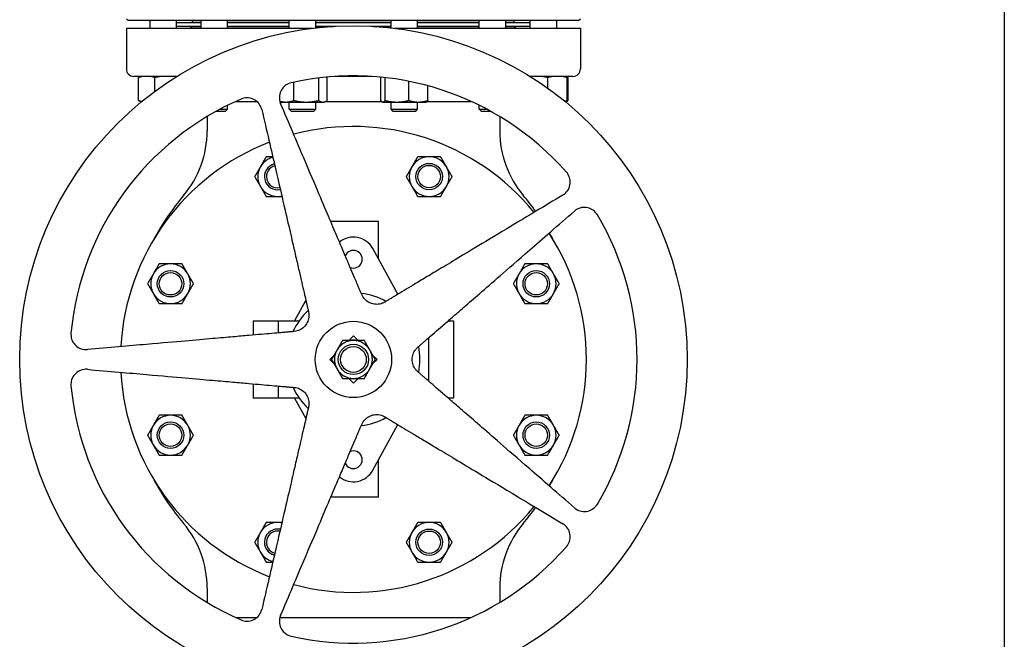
# Model space of a CAD drawing. Header units: inches. Extents: x 24 to 1128, y -69 to 748.
# Tile 605 of 656: x 600 to 632, y 573 to 594. Entities that reach past the tile are written whole.
import ezdxf

# ---------------------------------------------------------------- set-up
doc = ezdxf.new("R2010")
doc.units = ezdxf.units.IN
doc.header["$LTSCALE"] = 32
doc.header["$MEASUREMENT"] = 0
doc.layers.add('Visible (ANSI)', color=7, linetype='Continuous', lineweight=30)

msp = doc.modelspace()

# ---------------------------------------------------------------- linework, layer by layer
at = {"layer": 'Visible (ANSI)'}
for p, q in [((632.28063, 681.44941), (632.28063, 552.66853)), ((603.34313, 593.59353), (603.28063, 593.65603)), ((618.21813, 593.59353), (603.34313, 593.59353)), ((604.06461, 593.34053), (604.06461, 593.59353)), ((604.93961, 593.34053), (604.93961, 593.59353)), ((605.47063, 593.53353), (605.47063, 593.59353)), ((605.74694, 593.34053), (605.74694, 593.59353)), ((606.62194, 593.34053), (606.62194, 593.59353)), ((608.66081, 593.34053), (608.66081, 593.59353)), ((609.53581, 593.35252), (609.53581, 593.59353)), ((612.02546, 593.35252), (612.02546, 593.59353)), ((612.90046, 593.34053), (612.90046, 593.59353)), ((614.93933, 593.34053), (614.93933, 593.59353)), ((615.81433, 593.34053), (615.81433, 593.59353)), ((616.09063, 593.53353), (616.09063, 593.59353)), ((616.62165, 593.34053), (616.62165, 593.59353)), ((617.49665, 593.34053), (617.49665, 593.59353)), ((618.21813, 593.59353), (618.28063, 593.65603)), ((603.28063, 593.34053), (609.4345, 593.34053)), ((603.28063, 593.34053), (603.28063, 591.99953)), ((604.93961, 593.52853), (605.74694, 593.52853)), ((604.93961, 593.40853), (605.74694, 593.40853)), ((605.46563, 593.40353), (605.40263, 593.34053)), ((605.46563, 593.40353), (605.74694, 593.40353)), ((605.74694, 593.53353), (605.47063, 593.53353)), ((605.59063, 593.53353), (605.59063, 593.52853)), ((605.59063, 593.40853), (605.59063, 593.40353)), ((608.66081, 593.53353), (606.62194, 593.53353)), ((606.62194, 593.52853), (608.66081, 593.52853)), ((606.62194, 593.40853), (608.66081, 593.40853)), ((606.62194, 593.40353), (608.66081, 593.40353)), ((612.02546, 593.53353), (609.53581, 593.53353)), ((609.53581, 593.52853), (612.02546, 593.52853)), ((609.53581, 593.40853), (610.21541, 593.40853)), ((609.53581, 593.40353), (610.12524, 593.40353)), ((611.34585, 593.40853), (612.02546, 593.40853)), ((611.43602, 593.40353), (612.02546, 593.40353)), ((612.12676, 593.34053), (618.28063, 593.34053)), ((614.93933, 593.53353), (612.90046, 593.53353)), ((612.90046, 593.52853), (614.93933, 593.52853)), ((612.90046, 593.40853), (614.93933, 593.40853)), ((612.90046, 593.40353), (614.93933, 593.40353)), ((616.09063, 593.53353), (615.81433, 593.53353)), ((615.81433, 593.52853), (616.62165, 593.52853)), ((615.81433, 593.40853), (616.62165, 593.40853)), ((615.81433, 593.40353), (616.09563, 593.40353)), ((615.97063, 593.53353), (615.97063, 593.52853)), ((615.97063, 593.40853), (615.97063, 593.40353)), ((616.09563, 593.40353), (616.15863, 593.34053)), ((618.28063, 593.34053), (618.28063, 591.99953)), ((604.94154, 591.74953), (603.53063, 591.74953)), ((603.68468, 590.9554), (603.68468, 591.71066)), ((603.75524, 591.74953), (603.73733, 591.74118)), ((604.21916, 591.25756), (604.21916, 591.71066)), ((609.63279, 590.9554), (609.63279, 591.69893)), ((609.91574, 590.9554), (609.91574, 591.71066)), ((611.39213, 591.74953), (610.16913, 591.74953)), ((611.68243, 590.9554), (611.68243, 591.71066)), ((611.82765, 590.9554), (611.82765, 591.71066)), ((618.03063, 591.74953), (616.61973, 591.74953)), ((617.20437, 591.35794), (617.20437, 591.71066)), ((617.80603, 591.74953), (617.82394, 591.74118)), ((617.83968, 590.9554), (617.83968, 591.71066)), ((617.87658, 590.9554), (617.87658, 591.71066)), ((608.81536, 590.9554), (608.81536, 591.56109)), ((612.60818, 590.9554), (612.60818, 591.58955)), ((613.24348, 590.9554), (613.24348, 591.44004)), ((603.77244, 590.90851), (603.73733, 590.92488)), ((606.3699, 590.66645), (606.62194, 590.66645)), ((606.54902, 590.59353), (606.62194, 590.66645)), ((606.62194, 590.66645), (606.62194, 590.79606)), ((606.8877, 590.92253), (607.59461, 590.92253)), ((608.37931, 590.90353), (608.35495, 590.91489)), ((608.37931, 590.90353), (608.54812, 590.90353)), ((608.54812, 590.90353), (609.22407, 590.90353)), ((608.66081, 590.66645), (608.66081, 590.90353)), ((608.66081, 590.66645), (609.53581, 590.66645)), ((608.73373, 590.59353), (608.66081, 590.66645)), ((609.22407, 590.90353), (609.77426, 590.90353)), ((609.46289, 590.59353), (609.53581, 590.66645)), ((609.53581, 590.66645), (609.53581, 590.90353)), ((609.77426, 590.90353), (609.81731, 590.90353)), ((609.81731, 590.90353), (609.8631, 590.92488)), ((609.85805, 590.92253), (611.71211, 590.92253)), ((611.74396, 590.90353), (611.7327, 590.90878)), ((611.74396, 590.90353), (611.75504, 590.90353)), ((611.75504, 590.90353), (612.21791, 590.90353)), ((612.02546, 590.66645), (612.02546, 590.90353)), ((612.02546, 590.66645), (612.90046, 590.66645)), ((612.09837, 590.59353), (612.02546, 590.66645)), ((612.21791, 590.90353), (612.92583, 590.90353)), ((612.82754, 590.59353), (612.90046, 590.66645)), ((612.90046, 590.66645), (612.90046, 590.90353)), ((612.92583, 590.90353), (613.18196, 590.90353)), ((613.18196, 590.90353), (613.19321, 590.90878)), ((613.21381, 590.92253), (614.67356, 590.92253)), ((614.93933, 590.66645), (614.93933, 590.79606)), ((614.93933, 590.66645), (615.19136, 590.66645)), ((615.01224, 590.59353), (614.93933, 590.66645)), ((617.78883, 590.90851), (617.78941, 590.90878)), ((617.78941, 590.90878), (617.82394, 590.92488)), ((605.94881, 590.4276), (605.94881, 589.95101)), ((606.54902, 590.59353), (606.23588, 590.59353)), ((609.46289, 590.59353), (608.73373, 590.59353)), ((612.82754, 590.59353), (612.09837, 590.59353)), ((615.32539, 590.59353), (615.01224, 590.59353)), ((615.61245, 590.4276), (615.61245, 589.95101)), ((611.60743, 586.95253), (610.03294, 586.95253)), ((611.60743, 585.71903), (611.60743, 586.95253)), ((612.24437, 584.55153), (611.42074, 586.06124)), ((609.20972, 584.35509), (608.83766, 583.67311)), ((607.47263, 583.67311), (608.29963, 583.67311)), ((607.47263, 583.67311), (607.47263, 583.20503)), ((608.29963, 583.67311), (608.98816, 583.67311)), ((608.29963, 583.67311), (608.29963, 583.27738)), ((613.90829, 583.67311), (614.08863, 583.67311)), ((614.08863, 583.67311), (614.08863, 581.12595)), ((610.6264, 583.02453), (610.78063, 583.17876)), ((610.78063, 583.17876), (610.93486, 583.02453)), ((613.26163, 583.11098), (613.26163, 581.68808)), ((610.0014, 582.39953), (610.13755, 582.53568)), ((611.42371, 582.53568), (611.55986, 582.39953)), ((610.13755, 582.26338), (610.0014, 582.39953)), ((611.55986, 582.39953), (611.42371, 582.26338)), ((607.47263, 581.59403), (607.47263, 581.12595)), ((608.29963, 581.52168), (608.29963, 581.12595)), ((610.78063, 581.6203), (610.6264, 581.77453)), ((610.93486, 581.77453), (610.78063, 581.6203)), ((608.29963, 581.12595), (607.47263, 581.12595)), ((608.98816, 581.12595), (608.29963, 581.12595)), ((608.83766, 581.12595), (609.20972, 580.44397)), ((614.08863, 581.12595), (613.90829, 581.12595)), ((611.42074, 578.73781), (612.24437, 580.24753)), ((611.60743, 577.84653), (611.60743, 579.08003)), ((611.60743, 577.84653), (610.03294, 577.84653)), ((605.94881, 574.84805), (605.94881, 574.37146)), ((615.61245, 574.84805), (615.61245, 574.37146)), ((606.8877, 573.87653), (607.59461, 573.87653)), ((608.35281, 573.87653), (614.67356, 573.87653))]:
    msp.add_line(p, q, dxfattribs=at)
for centre, radius in [((610.78063, 582.39953), 11.0235), ((613.28269, 588.44004), 0.4375), ((613.28269, 588.44004), 0.37135), ((604.74012, 584.90159), 0.4375), ((604.74012, 584.90159), 0.37135), ((616.82114, 584.90159), 0.4375), ((616.82114, 584.90159), 0.37135), ((610.78063, 582.39953), 1.26), ((610.78063, 582.39953), 0.5), ((610.78063, 582.39953), 0.4256), ((604.74012, 579.89747), 0.4375), ((604.74012, 579.89747), 0.37135), ((616.82114, 579.89747), 0.4375), ((616.82114, 579.89747), 0.37135), ((613.28269, 576.35902), 0.4375), ((613.28269, 576.35902), 0.37135)]:
    msp.add_circle(centre, radius, dxfattribs=at)
for centre, radius, start, end in [((603.53063, 591.99953), 0.25, 180, 270), ((618.03063, 591.99953), 0.25, 270, 0), ((610.78063, 582.39953), 9.36997, 41.331348, 102.668652), ((610.78063, 582.39953), 9.36997, 113.331348, 174.668652), ((610.78063, 582.39953), 7.696, 39.147903, 104.852097), ((602.64081, 589.95101), 3.308, 319.897303, 0), ((618.92045, 589.95101), 3.308, 180, 220.102697), ((610.78063, 582.39953), 7.696, 111.147903, 176.852097), ((608.27857, 588.44004), 0.656, 104.015956, 150), ((613.28269, 588.44004), 0.656, 90, 150), ((613.28269, 588.44004), 0.656, 30, 90), ((608.27857, 588.44004), 0.656, 150, 210), ((608.27857, 588.44004), 0.4375, 104.523454, 281.476546), ((608.27857, 588.44004), 0.37135, 104.794914, 281.205086), ((613.28269, 588.44004), 0.656, 150, 210), ((613.28269, 588.44004), 0.656, 330, 30), ((608.27857, 588.44004), 0.656, 210, 270), ((613.28269, 588.44004), 0.656, 210, 270), ((613.28269, 588.44004), 0.656, 270, 330), ((611.60763, 582.39953), 8.415, 139.897304, 151.812157), ((608.27857, 588.44004), 0.656, 270, 281.984044), ((609.95363, 582.39953), 8.415, 35.531253, 40.102696), ((610.78063, 582.39953), 9.36997, 329.331348, 30.668652), ((610.78063, 585.71203), 0.72917, 28.615103, 129.209832), ((610.78063, 582.39953), 7.696, 327.147903, 32.852097), ((609.95363, 582.39953), 8.415, 28.187843, 29.808159), ((610.78063, 585.71203), 0.29167, 248.74206, 157.25794), ((604.74012, 584.90159), 0.656, 90, 150), ((604.74012, 584.90159), 0.656, 30, 90), ((616.82114, 584.90159), 0.656, 90, 150), ((616.82114, 584.90159), 0.656, 30, 90), ((604.74012, 584.90159), 0.656, 150, 210), ((604.74012, 584.90159), 0.656, 330, 30), ((616.82114, 584.90159), 0.656, 150, 210), ((616.82114, 584.90159), 0.656, 330, 30), ((604.74012, 584.90159), 0.656, 210, 270), ((604.74012, 584.90159), 0.656, 270, 330), ((610.78063, 582.39953), 2.19886, 60.739091, 83.260909), ((616.82114, 584.90159), 0.656, 210, 270), ((616.82114, 584.90159), 0.656, 270, 330), ((610.78063, 582.39953), 2.19886, 132.739091, 155.260909), ((610.78063, 582.39953), 0.625, 90, 150), ((610.78063, 582.39953), 0.636, 79.328306, 100.671694), ((610.78063, 582.39953), 0.625, 30, 90), ((610.78063, 582.39953), 2.19886, 348.739091, 11.260909), ((610.78063, 582.39953), 0.625, 150, 210), ((610.78063, 582.39953), 0.625, 330, 30), ((610.78063, 582.39953), 7.696, 183.147903, 248.852097), ((610.78063, 582.39953), 0.625, 210, 270), ((610.78063, 582.39953), 0.625, 270, 330), ((610.78063, 582.39953), 9.36997, 185.331348, 246.668652), ((610.78063, 582.39953), 0.636, 259.328306, 280.671694), ((610.78063, 582.39953), 2.19886, 204.739091, 227.260909), ((604.74012, 579.89747), 0.656, 90, 150), ((604.74012, 579.89747), 0.656, 30, 90), ((616.82114, 579.89747), 0.656, 90, 150), ((616.82114, 579.89747), 0.656, 30, 90), ((604.74012, 579.89747), 0.656, 150, 210), ((604.74012, 579.89747), 0.656, 330, 30), ((610.78063, 582.39953), 2.19886, 276.739091, 299.260909), ((616.82114, 579.89747), 0.656, 150, 210), ((616.82114, 579.89747), 0.656, 330, 30), ((604.74012, 579.89747), 0.656, 210, 270), ((604.74012, 579.89747), 0.656, 270, 330), ((616.82114, 579.89747), 0.656, 210, 270), ((616.82114, 579.89747), 0.656, 270, 330), ((610.78063, 579.08703), 0.29167, 202.74206, 111.25794), ((610.78063, 579.08703), 0.72917, 230.790168, 331.384897), ((611.60763, 582.39953), 8.415, 208.187843, 220.102697), ((609.95363, 582.39953), 8.415, 330.191841, 331.812157), ((610.78063, 582.39953), 7.696, 255.147903, 320.852097), ((609.95363, 582.39953), 8.415, 319.897303, 324.468747), ((602.64081, 574.84805), 3.308, 0, 40.102697), ((608.27857, 576.35902), 0.656, 90, 150), ((608.27857, 576.35902), 0.656, 78.015956, 90), ((613.28269, 576.35902), 0.656, 90, 150), ((613.28269, 576.35902), 0.656, 30, 90), ((618.92045, 574.84805), 3.308, 139.897303, 180), ((608.27857, 576.35902), 0.656, 150, 210), ((608.27857, 576.35902), 0.4375, 78.523454, 255.476546), ((608.27857, 576.35902), 0.37135, 78.794914, 255.205086), ((613.28269, 576.35902), 0.656, 150, 210), ((613.28269, 576.35902), 0.656, 330, 30), ((608.27857, 576.35902), 0.656, 210, 255.984044), ((610.78063, 582.39953), 9.36997, 257.331348, 318.668652), ((613.28269, 576.35902), 0.656, 210, 270), ((613.28269, 576.35902), 0.656, 270, 330)]:
    msp.add_arc(centre, radius, start, end, dxfattribs=at)
for points, weights in [([(603.82178, 591.74953), (603.75686, 591.7368), (603.68468, 591.71066)], [1.01897523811, 1.01877372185, 1]), ([(603.68468, 591.71066), (603.71209, 591.72941), (603.73733, 591.74118)], [1, 1.01339325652, 1.01733426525]), ([(604.21916, 591.71066), (604.14699, 591.7368), (604.08207, 591.74953)], [1, 1.01877372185, 1.01897523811]), ([(604.42884, 591.74953), (604.32954, 591.7368), (604.21916, 591.71066)], [1.01897523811, 1.01877372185, 1]), ([(604.91884, 591.73532), (604.87196, 591.74376), (604.82692, 591.74953)], [1.01497041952, 1.01888382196, 1.01897523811]), ([(609.91574, 591.71066), (609.90254, 591.71969), (609.8899, 591.72707)], [1, 1.0064062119, 1.01064987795]), ([(611.69381, 591.7249), (611.68823, 591.71839), (611.68243, 591.71066)], [1.00937112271, 1.0054754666, 1]), ([(611.82765, 591.71066), (611.82759, 591.71075), (611.82752, 591.71084)], [1, 1.00006190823, 1.0001236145]), ([(611.8281, 591.71077), (611.82787, 591.71072), (611.82765, 591.71066)], [1.00007787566, 1.00003897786, 1]), ([(616.62406, 591.74953), (616.62228, 591.74929), (616.6205, 591.74905)], [1.01897523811, 1.0189714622, 1.01896116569]), ([(617.20437, 591.71066), (617.09897, 591.7368), (617.00416, 591.74953)], [1, 1.01877372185, 1.01897523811]), ([(617.36733, 591.74953), (617.29016, 591.7368), (617.20437, 591.71066)], [1.01897523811, 1.01877372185, 1]), ([(617.83968, 591.71066), (617.75389, 591.7368), (617.67672, 591.74953)], [1, 1.01877372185, 1.01897523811]), ([(617.80243, 591.74953), (617.82007, 591.7368), (617.83968, 591.71066)], [1.01897523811, 1.01877372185, 1]), ([(617.87658, 591.71066), (617.83837, 591.7368), (617.804, 591.74953)], [1, 1.01877372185, 1.01897523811]), ([(603.73733, 590.92488), (603.71209, 590.93665), (603.68468, 590.9554)], [1.01733426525, 1.01339325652, 1]), ([(603.68468, 590.9554), (603.73987, 590.93541), (603.79048, 590.92334)], [1, 1.01429119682, 1.01782022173]), ([(608.54812, 590.90353), (608.67214, 590.90353), (608.81536, 590.9554)], [1, 1.0379548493, 1]), ([(608.81536, 590.9554), (609.03439, 590.90353), (609.22407, 590.90353)], [1, 1.0379548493, 1]), ([(609.22407, 590.90353), (609.41376, 590.90353), (609.63279, 590.9554)], [1, 1.0379548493, 1]), ([(609.63279, 590.9554), (609.7086, 590.90353), (609.77426, 590.90353)], [1, 1.0379548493, 1]), ([(609.77426, 590.90353), (609.83992, 590.90353), (609.91574, 590.9554)], [1, 1.0379548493, 1]), ([(611.68243, 590.9554), (611.72134, 590.90353), (611.75504, 590.90353)], [1, 1.0379548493, 1]), ([(611.75504, 590.90353), (611.78874, 590.90353), (611.82765, 590.9554)], [1, 1.0379548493, 1]), ([(611.82765, 590.9554), (612.03679, 590.90353), (612.21791, 590.90353)], [1, 1.0379548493, 1]), ([(612.21791, 590.90353), (612.39904, 590.90353), (612.60818, 590.9554)], [1, 1.0379548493, 1]), ([(612.60818, 590.9554), (612.77841, 590.90353), (612.92583, 590.90353)], [1, 1.0379548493, 1]), ([(612.92583, 590.90353), (613.07325, 590.90353), (613.24348, 590.9554)], [1, 1.0379548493, 1]), ([(613.24348, 590.9554), (613.21674, 590.91975), (613.19321, 590.90878)], [1, 1.02578038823, 1.01653872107]), ([(617.7587, 590.93324), (617.798, 590.9427), (617.83968, 590.9554)], [1.01376780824, 1.00903433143, 1]), ([(617.83968, 590.9554), (617.81293, 590.91975), (617.78941, 590.90878)], [1, 1.02578038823, 1.01653872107]), ([(617.80076, 590.91536), (617.83661, 590.92805), (617.87658, 590.9554)], [1.01895290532, 1.01965956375, 1]), ([(607.75488, 590.65668), (608.99358, 585.29131), (609.29804, 583.97251)], [1.05826131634, 2.36623373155, 3.21640230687]), ([(608.35011, 590.93292), (608.45327, 590.90353), (608.54812, 590.90353)], [1.01392594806, 1.02876844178, 1]), ([(611.0555, 584.54354), (610.52665, 585.78943), (608.37508, 590.8582)], [3.21640230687, 2.36623373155, 1.05826131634]), ([(607.89983, 589.09604), (607.79835, 588.92026), (607.71046, 588.76804)], [1.01001874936, 1.04314139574, 1]), ([(608.11519, 589.09604), (608.01363, 589.09604), (607.89983, 589.09604)], [1.02333570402, 1.0283254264, 1.01001874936]), ([(612.90395, 589.09604), (612.80247, 588.92026), (612.71458, 588.76804)], [1.01001874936, 1.04314139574, 1]), ([(613.28269, 589.09604), (613.10692, 589.09604), (612.90395, 589.09604)], [1, 1.04314139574, 1.01001874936]), ([(613.66144, 589.09604), (613.45847, 589.09604), (613.28269, 589.09604)], [1.01001874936, 1.04314139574, 1]), ([(613.85081, 588.76804), (613.76292, 588.92026), (613.66144, 589.09604)], [1, 1.04314139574, 1.01001874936]), ([(607.71046, 588.76804), (607.62257, 588.61581), (607.52109, 588.44004)], [1, 1.04314139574, 1.01001874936]), ([(612.71458, 588.76804), (612.62669, 588.61581), (612.52521, 588.44004)], [1, 1.04314139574, 1.01001874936]), ([(614.04018, 588.44004), (613.93869, 588.61581), (613.85081, 588.76804)], [1.01001874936, 1.04314139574, 1]), ([(607.52109, 588.44004), (607.62257, 588.26426), (607.71046, 588.11204)], [1.01001874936, 1.04314139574, 1]), ([(612.52521, 588.44004), (612.62669, 588.26426), (612.71458, 588.11204)], [1.01001874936, 1.04314139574, 1]), ([(613.85081, 588.11204), (613.93869, 588.26426), (614.04018, 588.44004)], [1, 1.04314139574, 1.01001874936]), ([(607.71046, 588.11204), (607.79835, 587.95981), (607.89983, 587.78404)], [1, 1.04314139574, 1.01001874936]), ([(612.71458, 588.11204), (612.80247, 587.95981), (612.90395, 587.78404)], [1, 1.04314139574, 1.01001874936]), ([(613.66144, 587.78404), (613.76292, 587.95981), (613.85081, 588.11204)], [1.01001874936, 1.04314139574, 1]), ([(607.89983, 587.78404), (608.1028, 587.78404), (608.27857, 587.78404)], [1.01001874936, 1.04314139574, 1]), ([(608.27857, 587.78404), (608.34756, 587.78404), (608.41808, 587.78404)], [1, 1.01649887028, 1.02184350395]), ([(617.69864, 587.82879), (612.97864, 584.99273), (611.81848, 584.29563)], [1.05826131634, 2.36623373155, 3.21640230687]), ([(612.90395, 587.78404), (613.10692, 587.78404), (613.28269, 587.78404)], [1.01001874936, 1.04314139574, 1]), ([(613.28269, 587.78404), (613.45847, 587.78404), (613.66144, 587.78404)], [1, 1.04314139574, 1.01001874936]), ([(612.90465, 582.80065), (613.92613, 583.68862), (618.08195, 587.30121)], [3.21640230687, 2.36623373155, 1.05826131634]), ([(604.36138, 585.55759), (604.2599, 585.38182), (604.17201, 585.22959)], [1.01001874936, 1.04314139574, 1]), ([(604.74012, 585.55759), (604.56435, 585.55759), (604.36138, 585.55759)], [1, 1.04314139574, 1.01001874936]), ([(605.11887, 585.55759), (604.9159, 585.55759), (604.74012, 585.55759)], [1.01001874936, 1.04314139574, 1]), ([(605.30824, 585.22959), (605.22035, 585.38182), (605.11887, 585.55759)], [1, 1.04314139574, 1.01001874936]), ([(616.4424, 585.55759), (616.34092, 585.38182), (616.25303, 585.22959)], [1.01001874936, 1.04314139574, 1]), ([(616.82114, 585.55759), (616.64537, 585.55759), (616.4424, 585.55759)], [1, 1.04314139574, 1.01001874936]), ([(617.19988, 585.55759), (616.99692, 585.55759), (616.82114, 585.55759)], [1.01001874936, 1.04314139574, 1]), ([(617.38925, 585.22959), (617.30137, 585.38182), (617.19988, 585.55759)], [1, 1.04314139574, 1.01001874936]), ([(604.17201, 585.22959), (604.08412, 585.07737), (603.98264, 584.90159)], [1, 1.04314139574, 1.01001874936]), ([(605.49761, 584.90159), (605.39612, 585.07737), (605.30824, 585.22959)], [1.01001874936, 1.04314139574, 1]), ([(616.25303, 585.22959), (616.16514, 585.07737), (616.06366, 584.90159)], [1, 1.04314139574, 1.01001874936]), ([(617.57863, 584.90159), (617.47714, 585.07737), (617.38925, 585.22959)], [1.01001874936, 1.04314139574, 1]), ([(603.98264, 584.90159), (604.08412, 584.72582), (604.17201, 584.57359)], [1.01001874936, 1.04314139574, 1]), ([(605.30824, 584.57359), (605.39612, 584.72582), (605.49761, 584.90159)], [1, 1.04314139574, 1.01001874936]), ([(616.06366, 584.90159), (616.16514, 584.72582), (616.25303, 584.57359)], [1.01001874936, 1.04314139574, 1]), ([(617.38925, 584.57359), (617.47714, 584.72582), (617.57863, 584.90159)], [1, 1.04314139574, 1.01001874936]), ([(604.17201, 584.57359), (604.2599, 584.42137), (604.36138, 584.24559)], [1, 1.04314139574, 1.01001874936]), ([(605.11887, 584.24559), (605.22035, 584.42137), (605.30824, 584.57359)], [1.01001874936, 1.04314139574, 1]), ([(616.25303, 584.57359), (616.34092, 584.42137), (616.4424, 584.24559)], [1, 1.04314139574, 1.01001874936]), ([(617.19988, 584.24559), (617.30137, 584.42137), (617.38925, 584.57359)], [1.01001874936, 1.04314139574, 1]), ([(604.36138, 584.24559), (604.56435, 584.24559), (604.74012, 584.24559)], [1.01001874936, 1.04314139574, 1]), ([(604.74012, 584.24559), (604.9159, 584.24559), (605.11887, 584.24559)], [1, 1.04314139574, 1.01001874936]), ([(616.4424, 584.24559), (616.64537, 584.24559), (616.82114, 584.24559)], [1.01001874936, 1.04314139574, 1]), ([(616.82114, 584.24559), (616.99692, 584.24559), (617.19988, 584.24559)], [1, 1.04314139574, 1.01001874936]), ([(608.82649, 583.32348), (607.47816, 583.20551), (601.99261, 582.72559)], [3.22913550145, 2.37560125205, 1.06245079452]), ([(610.41979, 583.02453), (610.3231, 582.85706), (610.23937, 582.71203)], [1.01001874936, 1.04314139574, 1]), ([(610.78063, 583.02453), (610.61316, 583.02453), (610.41979, 583.02453)], [1, 1.04314139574, 1.01001874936]), ([(611.14148, 583.02453), (610.9481, 583.02453), (610.78063, 583.02453)], [1.01001874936, 1.04314139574, 1]), ([(611.3219, 582.71203), (611.23816, 582.85706), (611.14148, 583.02453)], [1, 1.04314139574, 1.01001874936]), ([(610.23937, 582.71203), (610.15563, 582.567), (610.05894, 582.39953)], [1, 1.04314139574, 1.01001874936]), ([(611.50232, 582.39953), (611.40563, 582.567), (611.3219, 582.71203)], [1.01001874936, 1.04314139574, 1]), ([(610.05894, 582.39953), (610.15563, 582.23206), (610.23937, 582.08703)], [1.01001874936, 1.04314139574, 1]), ([(611.3219, 582.08703), (611.40563, 582.23206), (611.50232, 582.39953)], [1, 1.04314139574, 1.01001874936]), ([(601.99261, 582.07347), (607.47816, 581.59355), (608.82649, 581.47558)], [1.06245079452, 2.37560125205, 3.22913550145]), ([(610.23937, 582.08703), (610.3231, 581.942), (610.41979, 581.77453)], [1, 1.04314139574, 1.01001874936]), ([(611.14148, 581.77453), (611.23816, 581.942), (611.3219, 582.08703)], [1.01001874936, 1.04314139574, 1]), ([(618.08195, 577.49785), (613.92613, 581.11044), (612.90465, 581.9984)], [1.05826131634, 2.36623373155, 3.21640230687]), ([(610.41979, 581.77453), (610.61316, 581.77453), (610.78063, 581.77453)], [1.01001874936, 1.04314139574, 1]), ([(610.78063, 581.77453), (610.9481, 581.77453), (611.14148, 581.77453)], [1, 1.04314139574, 1.01001874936]), ([(604.36138, 580.55347), (604.2599, 580.37769), (604.17201, 580.22547)], [1.01001874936, 1.04314139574, 1]), ([(604.74012, 580.55347), (604.56435, 580.55347), (604.36138, 580.55347)], [1, 1.04314139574, 1.01001874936]), ([(605.11887, 580.55347), (604.9159, 580.55347), (604.74012, 580.55347)], [1.01001874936, 1.04314139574, 1]), ([(605.30824, 580.22547), (605.22035, 580.37769), (605.11887, 580.55347)], [1, 1.04314139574, 1.01001874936]), ([(609.29804, 580.82655), (608.99358, 579.50775), (607.75488, 574.14238)], [3.21640230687, 2.36623373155, 1.05826131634]), ([(616.4424, 580.55347), (616.34092, 580.37769), (616.25303, 580.22547)], [1.01001874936, 1.04314139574, 1]), ([(616.82114, 580.55347), (616.64537, 580.55347), (616.4424, 580.55347)], [1, 1.04314139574, 1.01001874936]), ([(617.19988, 580.55347), (616.99692, 580.55347), (616.82114, 580.55347)], [1.01001874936, 1.04314139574, 1]), ([(617.38925, 580.22547), (617.30137, 580.37769), (617.19988, 580.55347)], [1, 1.04314139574, 1.01001874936]), ([(604.17201, 580.22547), (604.08412, 580.07324), (603.98264, 579.89747)], [1, 1.04314139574, 1.01001874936]), ([(605.49761, 579.89747), (605.39612, 580.07324), (605.30824, 580.22547)], [1.01001874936, 1.04314139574, 1]), ([(608.37508, 573.94086), (610.52665, 579.00963), (611.0555, 580.25552)], [1.05826131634, 2.36623373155, 3.21640230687]), ([(611.81848, 580.50343), (612.97864, 579.80633), (617.69864, 576.97027)], [3.21640230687, 2.36623373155, 1.05826131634]), ([(616.25303, 580.22547), (616.16514, 580.07324), (616.06366, 579.89747)], [1, 1.04314139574, 1.01001874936]), ([(617.57863, 579.89747), (617.47714, 580.07324), (617.38925, 580.22547)], [1.01001874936, 1.04314139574, 1]), ([(603.98264, 579.89747), (604.08412, 579.72169), (604.17201, 579.56947)], [1.01001874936, 1.04314139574, 1]), ([(605.30824, 579.56947), (605.39612, 579.72169), (605.49761, 579.89747)], [1, 1.04314139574, 1.01001874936]), ([(616.06366, 579.89747), (616.16514, 579.72169), (616.25303, 579.56947)], [1.01001874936, 1.04314139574, 1]), ([(617.38925, 579.56947), (617.47714, 579.72169), (617.57863, 579.89747)], [1, 1.04314139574, 1.01001874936]), ([(604.17201, 579.56947), (604.2599, 579.41724), (604.36138, 579.24147)], [1, 1.04314139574, 1.01001874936]), ([(605.11887, 579.24147), (605.22035, 579.41724), (605.30824, 579.56947)], [1.01001874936, 1.04314139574, 1]), ([(616.25303, 579.56947), (616.34092, 579.41724), (616.4424, 579.24147)], [1, 1.04314139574, 1.01001874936]), ([(617.19988, 579.24147), (617.30137, 579.41724), (617.38925, 579.56947)], [1.01001874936, 1.04314139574, 1]), ([(604.36138, 579.24147), (604.56435, 579.24147), (604.74012, 579.24147)], [1.01001874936, 1.04314139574, 1]), ([(604.74012, 579.24147), (604.9159, 579.24147), (605.11887, 579.24147)], [1, 1.04314139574, 1.01001874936]), ([(616.4424, 579.24147), (616.64537, 579.24147), (616.82114, 579.24147)], [1.01001874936, 1.04314139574, 1]), ([(616.82114, 579.24147), (616.99692, 579.24147), (617.19988, 579.24147)], [1, 1.04314139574, 1.01001874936]), ([(607.89983, 577.01502), (607.79835, 576.83925), (607.71046, 576.68702)], [1.01001874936, 1.04314139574, 1]), ([(608.27857, 577.01502), (608.1028, 577.01502), (607.89983, 577.01502)], [1, 1.04314139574, 1.01001874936]), ([(608.41808, 577.01502), (608.34756, 577.01502), (608.27857, 577.01502)], [1.02184350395, 1.01649887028, 1]), ([(612.90395, 577.01502), (612.80247, 576.83925), (612.71458, 576.68702)], [1.01001874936, 1.04314139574, 1]), ([(613.28269, 577.01502), (613.10692, 577.01502), (612.90395, 577.01502)], [1, 1.04314139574, 1.01001874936]), ([(613.66144, 577.01502), (613.45847, 577.01502), (613.28269, 577.01502)], [1.01001874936, 1.04314139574, 1]), ([(613.85081, 576.68702), (613.76292, 576.83925), (613.66144, 577.01502)], [1, 1.04314139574, 1.01001874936]), ([(607.71046, 576.68702), (607.62257, 576.5348), (607.52109, 576.35902)], [1, 1.04314139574, 1.01001874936]), ([(612.71458, 576.68702), (612.62669, 576.5348), (612.52521, 576.35902)], [1, 1.04314139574, 1.01001874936]), ([(614.04018, 576.35902), (613.93869, 576.5348), (613.85081, 576.68702)], [1.01001874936, 1.04314139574, 1]), ([(607.52109, 576.35902), (607.62257, 576.18325), (607.71046, 576.03102)], [1.01001874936, 1.04314139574, 1]), ([(612.52521, 576.35902), (612.62669, 576.18325), (612.71458, 576.03102)], [1.01001874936, 1.04314139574, 1]), ([(613.85081, 576.03102), (613.93869, 576.18325), (614.04018, 576.35902)], [1, 1.04314139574, 1.01001874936]), ([(607.71046, 576.03102), (607.79835, 575.8788), (607.89983, 575.70302)], [1, 1.04314139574, 1.01001874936]), ([(612.71458, 576.03102), (612.80247, 575.8788), (612.90395, 575.70302)], [1, 1.04314139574, 1.01001874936]), ([(613.66144, 575.70302), (613.76292, 575.8788), (613.85081, 576.03102)], [1.01001874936, 1.04314139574, 1]), ([(607.89983, 575.70302), (608.01363, 575.70302), (608.11519, 575.70302)], [1.01001874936, 1.0283254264, 1.02333570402]), ([(612.90395, 575.70302), (613.10692, 575.70302), (613.28269, 575.70302)], [1.01001874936, 1.04314139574, 1]), ([(613.28269, 575.70302), (613.45847, 575.70302), (613.66144, 575.70302)], [1, 1.04314139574, 1.01001874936])]:
    msp.add_rational_spline(points, weights, degree=2, dxfattribs=at)
for points, knots in [([(608.72568, 591.54139), (608.66211, 591.5271), (608.59744, 591.49872), (608.48576, 591.41764), (608.43875, 591.36495), (608.3722, 591.25293), (608.3484, 591.18644), (608.33061, 591.04958), (608.33662, 590.97923), (608.36001, 590.89712), (608.36694, 590.87756), (608.37508, 590.8582)], [1.98632476, 1.98632476, 1.98632476, 1.98632476, 2.48280891, 2.48280891, 2.97929305, 2.97929305, 3.47597129, 3.47597129, 3.97264952, 3.97264952, 4.12697786, 4.12697786, 4.12697786, 4.12697786]), ([(607.75488, 590.65668), (607.75009, 590.67713), (607.7442, 590.69703), (607.73724, 590.71603), (607.71486, 590.7772), (607.67837, 590.83766), (607.58353, 590.93792), (607.5252, 590.97773), (607.40552, 591.02923), (607.33651, 591.04423), (607.1985, 591.04418), (607.1295, 591.02913), (607.06967, 591.00332)], [-0.15432833, -0.15432833, -0.15432833, -0.15432833, 0, 0, 0, 0.49667824, 0.49667824, 0.99335647, 0.99335647, 1.48984062, 1.48984062, 1.98632476, 1.98632476, 1.98632476, 1.98632476]), ([(617.69864, 587.82879), (617.71661, 587.83967), (617.73371, 587.85142), (617.8009, 587.9041), (617.84711, 587.95749), (617.91316, 588.07866), (617.933, 588.14644), (617.945, 588.27618), (617.93794, 588.34644), (617.89524, 588.47768), (617.8596, 588.53865), (617.81657, 588.58758)], [3.53059689, 3.53059689, 3.53059689, 3.53059689, 3.68492522, 3.68492522, 4.18160346, 4.18160346, 4.6782817, 4.6782817, 5.17476584, 5.17476584, 5.67124999, 5.67124999, 5.67124999, 5.67124999]), ([(618.84004, 587.1789), (618.80681, 587.23494), (618.75983, 587.28768), (618.64821, 587.36884), (618.58357, 587.39726), (618.45647, 587.42594), (618.38588, 587.42802), (618.25023, 587.40265), (618.18517, 587.37519), (618.11431, 587.32758), (618.09784, 587.31494), (618.08195, 587.30121)], [1.98632476, 1.98632476, 1.98632476, 1.98632476, 2.48280891, 2.48280891, 2.97929305, 2.97929305, 3.47597129, 3.47597129, 3.97264952, 3.97264952, 4.12697786, 4.12697786, 4.12697786, 4.12697786]), ([(611.81848, 584.29563), (611.79076, 584.27898), (611.76195, 584.26516), (611.67991, 584.23402), (611.61893, 584.22137), (611.49642, 584.21838), (611.43489, 584.22806), (611.32611, 584.2634), (611.27064, 584.29174), (611.17328, 584.36617), (611.13139, 584.41225), (611.08332, 584.48566), (611.06813, 584.51377), (611.0555, 584.54354)], [5.30201977, 5.30201977, 5.30201977, 5.30201977, 5.53516775, 5.53516775, 5.97092818, 5.97092818, 6.40668861, 6.40668861, 6.84244904, 6.84244904, 7.27820947, 7.27820947, 7.51135745, 7.51135745, 7.51135745, 7.51135745]), ([(609.29804, 583.97251), (609.30532, 583.941), (609.30955, 583.90933), (609.31382, 583.82168), (609.30701, 583.75978), (609.27199, 583.64234), (609.24377, 583.58681), (609.17655, 583.49428), (609.13245, 583.45028), (609.03159, 583.38069), (608.97481, 583.35509), (608.89014, 583.33206), (608.85871, 583.3263), (608.82649, 583.32348)], [5.30201977, 5.30201977, 5.30201977, 5.30201977, 5.53516775, 5.53516775, 5.97092818, 5.97092818, 6.40668861, 6.40668861, 6.84244904, 6.84244904, 7.27820947, 7.27820947, 7.51135745, 7.51135745, 7.51135745, 7.51135745]), ([(601.45119, 583.27014), (601.44514, 583.20527), (601.45214, 583.13499), (601.49474, 583.00372), (601.53033, 582.94273), (601.6163, 582.84482), (601.67219, 582.80164), (601.79684, 582.74244), (601.86562, 582.72641), (601.93071, 582.72402), (601.95093, 582.72328), (601.97168, 582.72383), (601.99261, 582.72559)], [-1.98632476, -1.98632476, -1.98632476, -1.98632476, -1.48984062, -1.48984062, -0.99335647, -0.99335647, -0.49667824, -0.49667824, 0, 0, 0, 0.15432833, 0.15432833, 0.15432833, 0.15432833]), ([(612.90465, 581.9984), (612.88024, 582.01962), (612.8582, 582.04276), (612.80323, 582.11116), (612.77235, 582.16524), (612.73166, 582.28083), (612.72184, 582.34234), (612.72184, 582.45672), (612.73166, 582.51823), (612.77235, 582.63382), (612.80323, 582.6879), (612.8582, 582.7563), (612.88024, 582.77944), (612.90465, 582.80065)], [5.30201977, 5.30201977, 5.30201977, 5.30201977, 5.53516775, 5.53516775, 5.97092818, 5.97092818, 6.40668861, 6.40668861, 6.84244904, 6.84244904, 7.27820947, 7.27820947, 7.51135745, 7.51135745, 7.51135745, 7.51135745]), ([(601.99261, 582.07347), (601.97168, 582.07523), (601.95093, 582.07578), (601.93071, 582.07504), (601.86562, 582.07265), (601.79684, 582.05662), (601.67219, 581.99741), (601.6163, 581.95424), (601.53033, 581.85633), (601.49474, 581.79534), (601.45214, 581.66407), (601.44514, 581.59379), (601.45119, 581.52892)], [-0.15432833, -0.15432833, -0.15432833, -0.15432833, 0, 0, 0, 0.49667824, 0.49667824, 0.99335647, 0.99335647, 1.48984062, 1.48984062, 1.98632476, 1.98632476, 1.98632476, 1.98632476]), ([(608.82649, 581.47558), (608.85871, 581.47276), (608.89014, 581.467), (608.97481, 581.44397), (609.03159, 581.41837), (609.13245, 581.34878), (609.17655, 581.30478), (609.24377, 581.21225), (609.27199, 581.15672), (609.30701, 581.03928), (609.31382, 580.97738), (609.30955, 580.88973), (609.30532, 580.85806), (609.29804, 580.82655)], [5.30201977, 5.30201977, 5.30201977, 5.30201977, 5.53516775, 5.53516775, 5.97092818, 5.97092818, 6.40668861, 6.40668861, 6.84244904, 6.84244904, 7.27820947, 7.27820947, 7.51135745, 7.51135745, 7.51135745, 7.51135745]), ([(611.0555, 580.25552), (611.06813, 580.28528), (611.08332, 580.3134), (611.13139, 580.38681), (611.17328, 580.43289), (611.27064, 580.50732), (611.32611, 580.53566), (611.43489, 580.571), (611.49642, 580.58068), (611.61893, 580.57769), (611.67991, 580.56504), (611.76195, 580.5339), (611.79076, 580.52008), (611.81848, 580.50343)], [5.30201977, 5.30201977, 5.30201977, 5.30201977, 5.53516775, 5.53516775, 5.97092818, 5.97092818, 6.40668861, 6.40668861, 6.84244904, 6.84244904, 7.27820947, 7.27820947, 7.51135745, 7.51135745, 7.51135745, 7.51135745]), ([(618.08195, 577.49785), (618.09784, 577.48412), (618.11431, 577.47148), (618.18517, 577.42386), (618.25023, 577.39641), (618.38588, 577.37104), (618.45647, 577.37312), (618.58357, 577.4018), (618.64821, 577.43022), (618.75983, 577.51138), (618.80681, 577.56412), (618.84004, 577.62016)], [3.53059689, 3.53059689, 3.53059689, 3.53059689, 3.68492522, 3.68492522, 4.18160346, 4.18160346, 4.6782817, 4.6782817, 5.17476584, 5.17476584, 5.67124999, 5.67124999, 5.67124999, 5.67124999]), ([(617.81657, 576.21148), (617.8596, 576.26041), (617.89524, 576.32138), (617.93794, 576.45262), (617.945, 576.52288), (617.933, 576.65262), (617.91316, 576.7204), (617.84711, 576.84157), (617.8009, 576.89496), (617.74964, 576.93515), (617.73371, 576.94764), (617.71661, 576.95939), (617.69864, 576.97027)], [-1.98632476, -1.98632476, -1.98632476, -1.98632476, -1.48984062, -1.48984062, -0.99335647, -0.99335647, -0.49667824, -0.49667824, 0, 0, 0, 0.15432833, 0.15432833, 0.15432833, 0.15432833]), ([(607.06967, 573.79574), (607.1295, 573.76993), (607.1985, 573.75488), (607.33651, 573.75483), (607.40552, 573.76983), (607.5252, 573.82133), (607.58353, 573.86114), (607.67837, 573.9614), (607.71486, 574.02186), (607.73724, 574.08303), (607.7442, 574.10203), (607.75009, 574.12193), (607.75488, 574.14238)], [-1.98632476, -1.98632476, -1.98632476, -1.98632476, -1.48984062, -1.48984062, -0.99335647, -0.99335647, -0.49667824, -0.49667824, 0, 0, 0, 0.15432833, 0.15432833, 0.15432833, 0.15432833]), ([(608.37508, 573.94086), (608.36694, 573.9215), (608.36001, 573.90194), (608.33662, 573.81983), (608.33061, 573.74948), (608.3484, 573.61262), (608.3722, 573.54613), (608.43875, 573.43411), (608.48576, 573.38142), (608.59744, 573.30034), (608.66211, 573.27196), (608.72568, 573.25767)], [3.53059689, 3.53059689, 3.53059689, 3.53059689, 3.68492522, 3.68492522, 4.18160346, 4.18160346, 4.6782817, 4.6782817, 5.17476584, 5.17476584, 5.67124999, 5.67124999, 5.67124999, 5.67124999])]:
    msp.add_open_spline(points, degree=3, knots=knots, dxfattribs=at)

doc.saveas('drawing.dxf')
